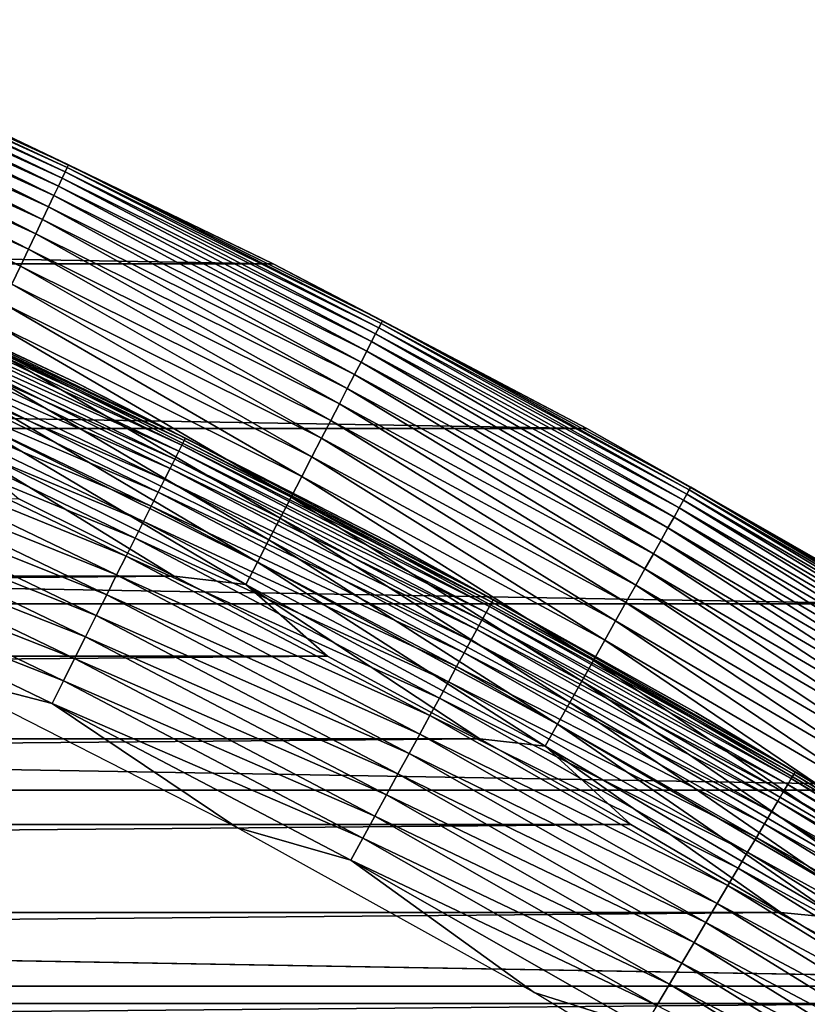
# Model space of a CAD drawing. Header units: millimetres. Extents: x -161 to 161, y -94 to 1149.
# Tile 268 of 656: x -61.52 to -59.08, y -31.48 to -28.43. Entities that reach past the tile are written whole.
import ezdxf

# ---------------------------------------------------------------- set-up
doc = ezdxf.new("R2010")
doc.units = ezdxf.units.MM
doc.header["$LTSCALE"] = 81.481481
for name, color, linetype in [('433', 7, 'CONTINUOUS'), ('434', 7, 'CONTINUOUS'), ('435', 7, 'CONTINUOUS'), ('437', 7, 'CONTINUOUS'), ('438', 7, 'CONTINUOUS')]:
    doc.layers.add(name, color=color, linetype=linetype)

msp = doc.modelspace()

# ---------------------------------------------------------------- linework, layer by layer
at = {"layer": '433', "linetype": 'CONTINUOUS'}
for points in [[(-61.5185, -29.913, -46.2096), (-88.9612, -30.1521, -46.2096), (-61.0388, -30.1521, -46.2096), (-61.5185, -29.913, -46.2096)], [(-88.9612, -30.1521, -46.2096), (-89.4361, -30.3993, -46.2096), (-61.0388, -30.1521, -46.2096), (-88.9612, -30.1521, -46.2096)], [(-61.0388, -30.1521, -46.2096), (-89.4361, -30.3993, -46.2096), (-60.5639, -30.3993, -46.2096), (-61.0388, -30.1521, -46.2096)], [(-89.4361, -30.3993, -46.2096), (-89.9073, -30.6552, -46.2096), (-60.5639, -30.3993, -46.2096), (-89.4361, -30.3993, -46.2096)], [(-60.5639, -30.3993, -46.2096), (-89.9073, -30.6552, -46.2096), (-60.0927, -30.6552, -46.2096), (-60.5639, -30.3993, -46.2096)], [(-89.9073, -30.6552, -46.2096), (-90.3746, -30.9197, -46.2096), (-60.0927, -30.6552, -46.2096), (-89.9073, -30.6552, -46.2096)], [(-60.0927, -30.6552, -46.2096), (-90.3746, -30.9197, -46.2096), (-59.6254, -30.9197, -46.2096), (-60.0927, -30.6552, -46.2096)], [(-90.3746, -30.9197, -46.2096), (-90.8376, -31.1925, -46.2096), (-59.6254, -30.9197, -46.2096), (-90.3746, -30.9197, -46.2096)], [(-59.6254, -30.9197, -46.2096), (-90.8376, -31.1925, -46.2096), (-59.1623, -31.1925, -46.2096), (-59.6254, -30.9197, -46.2096)], [(-90.8376, -31.1925, -46.2096), (-91.296, -31.4734, -46.2096), (-59.1623, -31.1925, -46.2096), (-90.8376, -31.1925, -46.2096)], [(-59.1623, -31.1925, -46.2096), (-91.296, -31.4734, -46.2096), (-58.704, -31.4734, -46.2096), (-59.1623, -31.1925, -46.2096)], [(-91.296, -31.4734, -46.2096), (-91.7491, -31.762, -46.2096), (-58.704, -31.4734, -46.2096), (-91.296, -31.4734, -46.2096)], [(-58.704, -31.4734, -46.2096), (-91.7491, -31.762, -46.2096), (-58.2509, -31.762, -46.2096), (-58.704, -31.4734, -46.2096)]]:
    msp.add_3dface(points, dxfattribs=at)
at = {"layer": '434', "linetype": 'CONTINUOUS'}
for points in [[(-88.2797, -28.7107, -66.2096), (-60.7321, -29.1865, -66.2096), (-89.2679, -29.1865, -66.2096), (-88.2797, -28.7107, -66.2096)], [(-61.7203, -28.7107, -66.2096), (-60.7321, -29.1865, -66.2096), (-88.2797, -28.7107, -66.2096), (-61.7203, -28.7107, -66.2096)], [(-89.2679, -29.1865, -66.2096), (-59.7623, -29.6955, -66.2096), (-90.2377, -29.6955, -66.2096), (-89.2679, -29.1865, -66.2096)], [(-60.7321, -29.1865, -66.2096), (-59.7623, -29.6955, -66.2096), (-89.2679, -29.1865, -66.2096), (-60.7321, -29.1865, -66.2096)], [(-90.2377, -29.6955, -66.2096), (-58.8098, -30.2382, -66.2096), (-91.1902, -30.2382, -66.2096), (-90.2377, -29.6955, -66.2096)], [(-59.7623, -29.6955, -66.2096), (-58.8098, -30.2382, -66.2096), (-90.2377, -29.6955, -66.2096), (-59.7623, -29.6955, -66.2096)], [(-91.1902, -30.2382, -66.2096), (-57.8762, -30.8136, -66.2096), (-92.1238, -30.8136, -66.2096), (-91.1902, -30.2382, -66.2096)], [(-58.8098, -30.2382, -66.2096), (-57.8762, -30.8136, -66.2096), (-91.1902, -30.2382, -66.2096), (-58.8098, -30.2382, -66.2096)], [(-92.1238, -30.8136, -66.2096), (-56.9643, -31.42, -66.2096), (-93.0357, -31.42, -66.2096), (-92.1238, -30.8136, -66.2096)], [(-57.8762, -30.8136, -66.2096), (-56.9643, -31.42, -66.2096), (-92.1238, -30.8136, -66.2096), (-57.8762, -30.8136, -66.2096)], [(-93.0357, -31.42, -66.2096), (-56.0728, -32.0584, -66.2096), (-93.9272, -32.0584, -66.2096), (-93.0357, -31.42, -66.2096)], [(-56.9643, -31.42, -66.2096), (-56.0728, -32.0584, -66.2096), (-93.0357, -31.42, -66.2096), (-56.9643, -31.42, -66.2096)]]:
    msp.add_3dface(points, dxfattribs=at)
at = {"layer": '435', "linetype": 'CONTINUOUS'}
for points in [[(-60.7321, -29.1865, -66.2096), (-61.7203, -28.7107, -66.2096), (-60.7325, -29.1863, -47.2096), (-60.7321, -29.1865, -66.2096)], [(-60.7325, -29.1863, -47.2096), (-61.7203, -28.7107, -66.2096), (-61.72, -28.7107, -47.2096), (-60.7325, -29.1863, -47.2096)], [(-59.762, -29.6956, -47.2096), (-60.7321, -29.1865, -66.2096), (-60.7325, -29.1863, -47.2096), (-59.762, -29.6956, -47.2096)], [(-59.7623, -29.6955, -66.2096), (-60.7321, -29.1865, -66.2096), (-59.762, -29.6956, -47.2096), (-59.7623, -29.6955, -66.2096)], [(-58.8098, -30.2382, -66.2096), (-59.7623, -29.6955, -66.2096), (-58.8096, -30.2382, -47.2096), (-58.8098, -30.2382, -66.2096)], [(-58.8096, -30.2382, -47.2096), (-59.7623, -29.6955, -66.2096), (-59.762, -29.6956, -47.2096), (-58.8096, -30.2382, -47.2096)]]:
    msp.add_3dface(points, dxfattribs=at)
at = {"layer": '437', "linetype": 'CONTINUOUS'}
for points in [[(-62.3556, -28.4396, -47.0544), (-61.3691, -28.8883, -47.0544), (-62.3519, -28.4313, -47.1325), (-62.3556, -28.4396, -47.0544)], [(-61.72, -28.7107, -47.2096), (-62.3519, -28.4313, -47.1325), (-61.3652, -28.8801, -47.1325), (-61.72, -28.7107, -47.2096)], [(-62.3519, -28.4313, -47.1325), (-61.3691, -28.8883, -47.0544), (-61.3652, -28.8801, -47.1325), (-62.3519, -28.4313, -47.1325)], [(-62.3701, -28.4731, -46.9017), (-61.3848, -28.9212, -46.9017), (-62.3617, -28.4536, -46.9773), (-62.3701, -28.4731, -46.9017)], [(-62.3617, -28.4536, -46.9773), (-61.3756, -28.9021, -46.9773), (-62.3556, -28.4396, -47.0544), (-62.3617, -28.4536, -46.9773)], [(-62.3617, -28.4536, -46.9773), (-61.3848, -28.9212, -46.9017), (-61.3756, -28.9021, -46.9773), (-62.3617, -28.4536, -46.9773)], [(-62.3556, -28.4396, -47.0544), (-61.3756, -28.9021, -46.9773), (-61.3691, -28.8883, -47.0544), (-62.3556, -28.4396, -47.0544)], [(-62.394, -28.5281, -46.7565), (-61.4105, -28.9754, -46.7565), (-62.3809, -28.498, -46.8279), (-62.394, -28.5281, -46.7565)], [(-62.3809, -28.498, -46.8279), (-61.3964, -28.9457, -46.8279), (-62.3701, -28.4731, -46.9017), (-62.3809, -28.498, -46.8279)], [(-62.3809, -28.498, -46.8279), (-61.4105, -28.9754, -46.7565), (-61.3964, -28.9457, -46.8279), (-62.3809, -28.498, -46.8279)], [(-62.3701, -28.4731, -46.9017), (-61.3964, -28.9457, -46.8279), (-61.3848, -28.9212, -46.9017), (-62.3701, -28.4731, -46.9017)], [(-62.4093, -28.5632, -46.6879), (-61.427, -29.01, -46.6879), (-62.394, -28.5281, -46.7565), (-62.4093, -28.5632, -46.6879)], [(-62.394, -28.5281, -46.7565), (-61.427, -29.01, -46.6879), (-61.4105, -28.9754, -46.7565), (-62.394, -28.5281, -46.7565)], [(-62.4267, -28.6032, -46.6225), (-61.4457, -29.0494, -46.6225), (-62.4093, -28.5632, -46.6879), (-62.4267, -28.6032, -46.6225)], [(-62.4093, -28.5632, -46.6879), (-61.4457, -29.0494, -46.6225), (-61.427, -29.01, -46.6879), (-62.4093, -28.5632, -46.6879)], [(-62.446, -28.6478, -46.5607), (-61.4666, -29.0933, -46.5607), (-62.4267, -28.6032, -46.6225), (-62.446, -28.6478, -46.5607)], [(-62.4267, -28.6032, -46.6225), (-61.4666, -29.0933, -46.5607), (-61.4457, -29.0494, -46.6225), (-62.4267, -28.6032, -46.6225)], [(-62.4673, -28.6967, -46.5029), (-61.4895, -29.1414, -46.5029), (-62.446, -28.6478, -46.5607), (-62.4673, -28.6967, -46.5029)], [(-62.446, -28.6478, -46.5607), (-61.4895, -29.1414, -46.5029), (-61.4666, -29.0933, -46.5607), (-62.446, -28.6478, -46.5607)], [(-62.4902, -28.7496, -46.4496), (-61.5143, -29.1935, -46.4496), (-62.4673, -28.6967, -46.5029), (-62.4902, -28.7496, -46.4496)], [(-62.4673, -28.6967, -46.5029), (-61.5143, -29.1935, -46.4496), (-61.4895, -29.1414, -46.5029), (-62.4673, -28.6967, -46.5029)], [(-60.7325, -29.1863, -47.2096), (-61.72, -28.7107, -47.2096), (-61.3652, -28.8801, -47.1325), (-60.7325, -29.1863, -47.2096)], [(-62.4902, -28.7496, -46.4496), (-61.5407, -29.2492, -46.4009), (-61.5143, -29.1935, -46.4496), (-62.4902, -28.7496, -46.4496)], [(-61.3756, -28.9021, -46.9773), (-60.4055, -29.3839, -46.9773), (-61.3691, -28.8883, -47.0544), (-61.3756, -28.9021, -46.9773)], [(-61.3691, -28.8883, -47.0544), (-60.3985, -29.3704, -47.0544), (-61.3652, -28.8801, -47.1325), (-61.3691, -28.8883, -47.0544)], [(-61.3691, -28.8883, -47.0544), (-60.4055, -29.3839, -46.9773), (-60.3985, -29.3704, -47.0544), (-61.3691, -28.8883, -47.0544)], [(-60.7325, -29.1863, -47.2096), (-61.3652, -28.8801, -47.1325), (-60.3943, -29.3623, -47.1325), (-60.7325, -29.1863, -47.2096)], [(-61.3652, -28.8801, -47.1325), (-60.3985, -29.3704, -47.0544), (-60.3943, -29.3623, -47.1325), (-61.3652, -28.8801, -47.1325)], [(-61.3964, -28.9457, -46.8279), (-60.4278, -29.4269, -46.8279), (-61.3848, -28.9212, -46.9017), (-61.3964, -28.9457, -46.8279)], [(-61.3848, -28.9212, -46.9017), (-60.4153, -29.4028, -46.9017), (-61.3756, -28.9021, -46.9773), (-61.3848, -28.9212, -46.9017)], [(-61.3848, -28.9212, -46.9017), (-60.4278, -29.4269, -46.8279), (-60.4153, -29.4028, -46.9017), (-61.3848, -28.9212, -46.9017)], [(-61.3756, -28.9021, -46.9773), (-60.4153, -29.4028, -46.9017), (-60.4055, -29.3839, -46.9773), (-61.3756, -28.9021, -46.9773)], [(-61.4105, -28.9754, -46.7565), (-60.4429, -29.456, -46.7565), (-61.3964, -28.9457, -46.8279), (-61.4105, -28.9754, -46.7565)], [(-61.3964, -28.9457, -46.8279), (-60.4429, -29.456, -46.7565), (-60.4278, -29.4269, -46.8279), (-61.3964, -28.9457, -46.8279)], [(-61.427, -29.01, -46.6879), (-60.4605, -29.49, -46.6879), (-61.4105, -28.9754, -46.7565), (-61.427, -29.01, -46.6879)], [(-61.4105, -28.9754, -46.7565), (-60.4605, -29.49, -46.6879), (-60.4429, -29.456, -46.7565), (-61.4105, -28.9754, -46.7565)], [(-61.4457, -29.0494, -46.6225), (-60.4806, -29.5288, -46.6225), (-61.427, -29.01, -46.6879), (-61.4457, -29.0494, -46.6225)], [(-61.427, -29.01, -46.6879), (-60.4806, -29.5288, -46.6225), (-60.4605, -29.49, -46.6879), (-61.427, -29.01, -46.6879)], [(-61.4666, -29.0933, -46.5607), (-60.5029, -29.5719, -46.5607), (-61.4457, -29.0494, -46.6225), (-61.4666, -29.0933, -46.5607)], [(-61.4457, -29.0494, -46.6225), (-60.5029, -29.5719, -46.5607), (-60.4806, -29.5288, -46.6225), (-61.4457, -29.0494, -46.6225)], [(-61.4895, -29.1414, -46.5029), (-60.5275, -29.6193, -46.5029), (-61.4666, -29.0933, -46.5607), (-61.4895, -29.1414, -46.5029)], [(-61.4666, -29.0933, -46.5607), (-60.5275, -29.6193, -46.5029), (-60.5029, -29.5719, -46.5607), (-61.4666, -29.0933, -46.5607)], [(-61.5143, -29.1935, -46.4496), (-60.554, -29.6705, -46.4496), (-61.4895, -29.1414, -46.5029), (-61.5143, -29.1935, -46.4496)], [(-61.4895, -29.1414, -46.5029), (-60.554, -29.6705, -46.4496), (-60.5275, -29.6193, -46.5029), (-61.4895, -29.1414, -46.5029)], [(-61.5407, -29.2492, -46.4009), (-60.5824, -29.7252, -46.4009), (-61.5143, -29.1935, -46.4496), (-61.5407, -29.2492, -46.4009)], [(-61.5143, -29.1935, -46.4496), (-60.5824, -29.7252, -46.4009), (-60.554, -29.6705, -46.4496), (-61.5143, -29.1935, -46.4496)], [(-59.762, -29.6956, -47.2096), (-60.7325, -29.1863, -47.2096), (-60.3943, -29.3623, -47.1325), (-59.762, -29.6956, -47.2096)], [(-61.5688, -29.3082, -46.3572), (-60.6124, -29.7833, -46.3572), (-61.5407, -29.2492, -46.4009), (-61.5688, -29.3082, -46.3572)], [(-61.5407, -29.2492, -46.4009), (-60.6124, -29.7833, -46.3572), (-60.5824, -29.7252, -46.4009), (-61.5407, -29.2492, -46.4009)], [(-61.5983, -29.3701, -46.3187), (-60.644, -29.8441, -46.3187), (-61.5688, -29.3082, -46.3572), (-61.5983, -29.3701, -46.3187)], [(-61.5688, -29.3082, -46.3572), (-60.644, -29.8441, -46.3187), (-60.6124, -29.7833, -46.3572), (-61.5688, -29.3082, -46.3572)], [(-61.6289, -29.4346, -46.2858), (-60.6768, -29.9075, -46.2858), (-61.5983, -29.3701, -46.3187), (-61.6289, -29.4346, -46.2858)], [(-61.5983, -29.3701, -46.3187), (-60.6768, -29.9075, -46.2858), (-60.644, -29.8441, -46.3187), (-61.5983, -29.3701, -46.3187)], [(-60.4055, -29.3839, -46.9773), (-59.4524, -29.8986, -46.9773), (-60.3985, -29.3704, -47.0544), (-60.4055, -29.3839, -46.9773)], [(-60.3985, -29.3704, -47.0544), (-59.4449, -29.8853, -47.0544), (-60.3943, -29.3623, -47.1325), (-60.3985, -29.3704, -47.0544)], [(-60.3985, -29.3704, -47.0544), (-59.4524, -29.8986, -46.9773), (-59.4449, -29.8853, -47.0544), (-60.3985, -29.3704, -47.0544)], [(-59.762, -29.6956, -47.2096), (-60.3943, -29.3623, -47.1325), (-59.4405, -29.8774, -47.1325), (-59.762, -29.6956, -47.2096)], [(-60.3943, -29.3623, -47.1325), (-59.4449, -29.8853, -47.0544), (-59.4405, -29.8774, -47.1325), (-60.3943, -29.3623, -47.1325)], [(-60.4278, -29.4269, -46.8279), (-59.4761, -29.9408, -46.8279), (-60.4153, -29.4028, -46.9017), (-60.4278, -29.4269, -46.8279)], [(-60.4153, -29.4028, -46.9017), (-59.4628, -29.9171, -46.9017), (-60.4055, -29.3839, -46.9773), (-60.4153, -29.4028, -46.9017)], [(-60.4153, -29.4028, -46.9017), (-59.4761, -29.9408, -46.8279), (-59.4628, -29.9171, -46.9017), (-60.4153, -29.4028, -46.9017)], [(-60.4055, -29.3839, -46.9773), (-59.4628, -29.9171, -46.9017), (-59.4524, -29.8986, -46.9773), (-60.4055, -29.3839, -46.9773)], [(-61.6606, -29.5012, -46.2586), (-60.7107, -29.973, -46.2586), (-61.6289, -29.4346, -46.2858), (-61.6606, -29.5012, -46.2586)], [(-61.6289, -29.4346, -46.2858), (-60.7107, -29.973, -46.2586), (-60.6768, -29.9075, -46.2858), (-61.6289, -29.4346, -46.2858)], [(-60.4429, -29.456, -46.7565), (-59.4922, -29.9694, -46.7565), (-60.4278, -29.4269, -46.8279), (-60.4429, -29.456, -46.7565)], [(-60.4278, -29.4269, -46.8279), (-59.4922, -29.9694, -46.7565), (-59.4761, -29.9408, -46.8279), (-60.4278, -29.4269, -46.8279)], [(-60.4605, -29.49, -46.6879), (-59.511, -30.0028, -46.6879), (-60.4429, -29.456, -46.7565), (-60.4605, -29.49, -46.6879)], [(-60.4429, -29.456, -46.7565), (-59.511, -30.0028, -46.6879), (-59.4922, -29.9694, -46.7565), (-60.4429, -29.456, -46.7565)], [(-61.6931, -29.5695, -46.2372), (-60.7455, -30.0401, -46.2372), (-61.6606, -29.5012, -46.2586), (-61.6931, -29.5695, -46.2372)], [(-61.6606, -29.5012, -46.2586), (-60.7455, -30.0401, -46.2372), (-60.7107, -29.973, -46.2586), (-61.6606, -29.5012, -46.2586)], [(-60.4806, -29.5288, -46.6225), (-59.5324, -30.0408, -46.6225), (-60.4605, -29.49, -46.6879), (-60.4806, -29.5288, -46.6225)], [(-60.4605, -29.49, -46.6879), (-59.5324, -30.0408, -46.6225), (-59.511, -30.0028, -46.6879), (-60.4605, -29.49, -46.6879)], [(-60.5029, -29.5719, -46.5607), (-59.5562, -30.0832, -46.5607), (-60.4806, -29.5288, -46.6225), (-60.5029, -29.5719, -46.5607)], [(-60.4806, -29.5288, -46.6225), (-59.5562, -30.0832, -46.5607), (-59.5324, -30.0408, -46.6225), (-60.4806, -29.5288, -46.6225)], [(-61.7262, -29.6391, -46.2219), (-60.781, -30.1086, -46.2219), (-61.6931, -29.5695, -46.2372), (-61.7262, -29.6391, -46.2219)], [(-61.6931, -29.5695, -46.2372), (-60.781, -30.1086, -46.2219), (-60.7455, -30.0401, -46.2372), (-61.6931, -29.5695, -46.2372)], [(-60.5275, -29.6193, -46.5029), (-59.5823, -30.1296, -46.5029), (-60.5029, -29.5719, -46.5607), (-60.5275, -29.6193, -46.5029)], [(-60.5029, -29.5719, -46.5607), (-59.5823, -30.1296, -46.5029), (-59.5562, -30.0832, -46.5607), (-60.5029, -29.5719, -46.5607)], [(-60.554, -29.6705, -46.4496), (-59.6106, -30.1799, -46.4496), (-60.5275, -29.6193, -46.5029), (-60.554, -29.6705, -46.4496)], [(-60.5275, -29.6193, -46.5029), (-59.6106, -30.1799, -46.4496), (-59.5823, -30.1296, -46.5029), (-60.5275, -29.6193, -46.5029)], [(-61.7597, -29.7096, -46.2126), (-60.8169, -30.1779, -46.2126), (-61.7262, -29.6391, -46.2219), (-61.7597, -29.7096, -46.2126)], [(-61.7262, -29.6391, -46.2219), (-60.8169, -30.1779, -46.2126), (-60.781, -30.1086, -46.2219), (-61.7262, -29.6391, -46.2219)], [(-60.5824, -29.7252, -46.4009), (-59.6408, -30.2337, -46.4009), (-60.554, -29.6705, -46.4496), (-60.5824, -29.7252, -46.4009)], [(-60.554, -29.6705, -46.4496), (-59.6408, -30.2337, -46.4009), (-59.6106, -30.1799, -46.4496), (-60.554, -29.6705, -46.4496)], [(-61.5185, -29.913, -46.2096), (-61.0388, -30.1521, -46.2096), (-61.7597, -29.7096, -46.2126), (-61.5185, -29.913, -46.2096)], [(-61.7597, -29.7096, -46.2126), (-61.0388, -30.1521, -46.2096), (-60.8169, -30.1779, -46.2126), (-61.7597, -29.7096, -46.2126)], [(-58.8096, -30.2382, -47.2096), (-59.762, -29.6956, -47.2096), (-59.4405, -29.8774, -47.1325), (-58.8096, -30.2382, -47.2096)], [(-60.6124, -29.7833, -46.3572), (-59.6728, -30.2906, -46.3572), (-60.5824, -29.7252, -46.4009), (-60.6124, -29.7833, -46.3572)], [(-60.5824, -29.7252, -46.4009), (-59.6728, -30.2906, -46.3572), (-59.6408, -30.2337, -46.4009), (-60.5824, -29.7252, -46.4009)], [(-60.644, -29.8441, -46.3187), (-59.7064, -30.3504, -46.3187), (-60.6124, -29.7833, -46.3572), (-60.644, -29.8441, -46.3187)], [(-60.6124, -29.7833, -46.3572), (-59.7064, -30.3504, -46.3187), (-59.6728, -30.2906, -46.3572), (-60.6124, -29.7833, -46.3572)], [(-60.6768, -29.9075, -46.2858), (-59.7414, -30.4126, -46.2858), (-60.644, -29.8441, -46.3187), (-60.6768, -29.9075, -46.2858)], [(-60.644, -29.8441, -46.3187), (-59.7414, -30.4126, -46.2858), (-59.7064, -30.3504, -46.3187), (-60.644, -29.8441, -46.3187)], [(-59.4628, -29.9171, -46.9017), (-58.5285, -30.4637, -46.9017), (-59.4524, -29.8986, -46.9773), (-59.4628, -29.9171, -46.9017)], [(-59.4524, -29.8986, -46.9773), (-58.5174, -30.4455, -46.9773), (-59.4449, -29.8853, -47.0544), (-59.4524, -29.8986, -46.9773)], [(-59.4524, -29.8986, -46.9773), (-58.5285, -30.4637, -46.9017), (-58.5174, -30.4455, -46.9773), (-59.4524, -29.8986, -46.9773)], [(-59.4449, -29.8853, -47.0544), (-58.5095, -30.4325, -47.0544), (-59.4405, -29.8774, -47.1325), (-59.4449, -29.8853, -47.0544)], [(-59.4449, -29.8853, -47.0544), (-58.5174, -30.4455, -46.9773), (-58.5095, -30.4325, -47.0544), (-59.4449, -29.8853, -47.0544)], [(-58.8096, -30.2382, -47.2096), (-59.4405, -29.8774, -47.1325), (-58.5048, -30.4247, -47.1325), (-58.8096, -30.2382, -47.2096)], [(-59.4405, -29.8774, -47.1325), (-58.5095, -30.4325, -47.0544), (-58.5048, -30.4247, -47.1325), (-59.4405, -29.8774, -47.1325)], [(-60.7107, -29.973, -46.2586), (-59.7775, -30.4769, -46.2586), (-60.6768, -29.9075, -46.2858), (-60.7107, -29.973, -46.2586)], [(-60.6768, -29.9075, -46.2858), (-59.7775, -30.4769, -46.2586), (-59.7414, -30.4126, -46.2858), (-60.6768, -29.9075, -46.2858)], [(-59.4761, -29.9408, -46.8279), (-58.5425, -30.4869, -46.8279), (-59.4628, -29.9171, -46.9017), (-59.4761, -29.9408, -46.8279)], [(-59.4628, -29.9171, -46.9017), (-58.5425, -30.4869, -46.8279), (-58.5285, -30.4637, -46.9017), (-59.4628, -29.9171, -46.9017)], [(-59.4922, -29.9694, -46.7565), (-58.5596, -30.5149, -46.7565), (-59.4761, -29.9408, -46.8279), (-59.4922, -29.9694, -46.7565)], [(-59.4761, -29.9408, -46.8279), (-58.5596, -30.5149, -46.7565), (-58.5425, -30.4869, -46.8279), (-59.4761, -29.9408, -46.8279)], [(-60.7455, -30.0401, -46.2372), (-59.8146, -30.5428, -46.2372), (-60.7107, -29.973, -46.2586), (-60.7455, -30.0401, -46.2372)], [(-60.7107, -29.973, -46.2586), (-59.8146, -30.5428, -46.2372), (-59.7775, -30.4769, -46.2586), (-60.7107, -29.973, -46.2586)], [(-59.511, -30.0028, -46.6879), (-58.5795, -30.5477, -46.6879), (-59.4922, -29.9694, -46.7565), (-59.511, -30.0028, -46.6879)], [(-59.4922, -29.9694, -46.7565), (-58.5795, -30.5477, -46.6879), (-58.5596, -30.5149, -46.7565), (-59.4922, -29.9694, -46.7565)], [(-59.5324, -30.0408, -46.6225), (-58.6022, -30.5849, -46.6225), (-59.511, -30.0028, -46.6879), (-59.5324, -30.0408, -46.6225)], [(-59.511, -30.0028, -46.6879), (-58.6022, -30.5849, -46.6225), (-58.5795, -30.5477, -46.6879), (-59.511, -30.0028, -46.6879)], [(-60.781, -30.1086, -46.2219), (-59.8524, -30.61, -46.2219), (-60.7455, -30.0401, -46.2372), (-60.781, -30.1086, -46.2219)], [(-60.7455, -30.0401, -46.2372), (-59.8524, -30.61, -46.2219), (-59.8146, -30.5428, -46.2372), (-60.7455, -30.0401, -46.2372)], [(-59.5562, -30.0832, -46.5607), (-58.6274, -30.6265, -46.5607), (-59.5324, -30.0408, -46.6225), (-59.5562, -30.0832, -46.5607)], [(-59.5324, -30.0408, -46.6225), (-58.6274, -30.6265, -46.5607), (-58.6022, -30.5849, -46.6225), (-59.5324, -30.0408, -46.6225)], [(-59.5823, -30.1296, -46.5029), (-58.6551, -30.672, -46.5029), (-59.5562, -30.0832, -46.5607), (-59.5823, -30.1296, -46.5029)], [(-59.5562, -30.0832, -46.5607), (-58.6551, -30.672, -46.5029), (-58.6274, -30.6265, -46.5607), (-59.5562, -30.0832, -46.5607)], [(-60.8169, -30.1779, -46.2126), (-59.8907, -30.6781, -46.2126), (-60.781, -30.1086, -46.2219), (-60.8169, -30.1779, -46.2126)], [(-60.781, -30.1086, -46.2219), (-59.8907, -30.6781, -46.2126), (-59.8524, -30.61, -46.2219), (-60.781, -30.1086, -46.2219)], [(-59.6106, -30.1799, -46.4496), (-58.6851, -30.7213, -46.4496), (-59.5823, -30.1296, -46.5029), (-59.6106, -30.1799, -46.4496)], [(-59.5823, -30.1296, -46.5029), (-58.6851, -30.7213, -46.4496), (-58.6551, -30.672, -46.5029), (-59.5823, -30.1296, -46.5029)], [(-61.0388, -30.1521, -46.2096), (-60.5639, -30.3993, -46.2096), (-60.8169, -30.1779, -46.2126), (-61.0388, -30.1521, -46.2096)], [(-60.5639, -30.3993, -46.2096), (-60.0927, -30.6552, -46.2096), (-60.8169, -30.1779, -46.2126), (-60.5639, -30.3993, -46.2096)], [(-60.8169, -30.1779, -46.2126), (-60.0927, -30.6552, -46.2096), (-59.8907, -30.6781, -46.2126), (-60.8169, -30.1779, -46.2126)], [(-59.6408, -30.2337, -46.4009), (-58.7172, -30.774, -46.4009), (-59.6106, -30.1799, -46.4496), (-59.6408, -30.2337, -46.4009)], [(-59.6106, -30.1799, -46.4496), (-58.7172, -30.774, -46.4009), (-58.6851, -30.7213, -46.4496), (-59.6106, -30.1799, -46.4496)], [(-59.6728, -30.2906, -46.3572), (-58.7511, -30.8298, -46.3572), (-59.6408, -30.2337, -46.4009), (-59.6728, -30.2906, -46.3572)], [(-59.6408, -30.2337, -46.4009), (-58.7511, -30.8298, -46.3572), (-58.7172, -30.774, -46.4009), (-59.6408, -30.2337, -46.4009)], [(-59.7064, -30.3504, -46.3187), (-58.7867, -30.8884, -46.3187), (-59.6728, -30.2906, -46.3572), (-59.7064, -30.3504, -46.3187)], [(-59.6728, -30.2906, -46.3572), (-58.7867, -30.8884, -46.3187), (-58.7511, -30.8298, -46.3572), (-59.6728, -30.2906, -46.3572)], [(-59.7414, -30.4126, -46.2858), (-58.8238, -30.9494, -46.2858), (-59.7064, -30.3504, -46.3187), (-59.7414, -30.4126, -46.2858)], [(-59.7064, -30.3504, -46.3187), (-58.8238, -30.9494, -46.2858), (-58.7867, -30.8884, -46.3187), (-59.7064, -30.3504, -46.3187)], [(-59.7775, -30.4769, -46.2586), (-58.8621, -31.0124, -46.2586), (-59.7414, -30.4126, -46.2858), (-59.7775, -30.4769, -46.2586)], [(-59.7414, -30.4126, -46.2858), (-58.8621, -31.0124, -46.2586), (-58.8238, -30.9494, -46.2858), (-59.7414, -30.4126, -46.2858)], [(-59.8146, -30.5428, -46.2372), (-58.9014, -31.077, -46.2372), (-59.7775, -30.4769, -46.2586), (-59.8146, -30.5428, -46.2372)], [(-59.7775, -30.4769, -46.2586), (-58.9014, -31.077, -46.2372), (-58.8621, -31.0124, -46.2586), (-59.7775, -30.4769, -46.2586)], [(-59.8524, -30.61, -46.2219), (-58.9415, -31.1429, -46.2219), (-59.8146, -30.5428, -46.2372), (-59.8524, -30.61, -46.2219)], [(-59.8146, -30.5428, -46.2372), (-58.9415, -31.1429, -46.2219), (-58.9014, -31.077, -46.2372), (-59.8146, -30.5428, -46.2372)], [(-59.8907, -30.6781, -46.2126), (-58.982, -31.2096, -46.2126), (-59.8524, -30.61, -46.2219), (-59.8907, -30.6781, -46.2126)], [(-59.8524, -30.61, -46.2219), (-58.982, -31.2096, -46.2126), (-58.9415, -31.1429, -46.2219), (-59.8524, -30.61, -46.2219)], [(-60.0927, -30.6552, -46.2096), (-59.6254, -30.9197, -46.2096), (-59.8907, -30.6781, -46.2126), (-60.0927, -30.6552, -46.2096)], [(-59.6254, -30.9197, -46.2096), (-59.1623, -31.1925, -46.2096), (-59.8907, -30.6781, -46.2126), (-59.6254, -30.9197, -46.2096)], [(-59.8907, -30.6781, -46.2126), (-59.1623, -31.1925, -46.2096), (-58.982, -31.2096, -46.2126), (-59.8907, -30.6781, -46.2126)], [(-59.1623, -31.1925, -46.2096), (-58.704, -31.4734, -46.2096), (-58.982, -31.2096, -46.2126), (-59.1623, -31.1925, -46.2096)]]:
    msp.add_3dface(points, dxfattribs=at)
at = {"layer": '438', "color": 7, "linetype": 'CONTINUOUS', "true_color": 0xaaaaaa}
for points in [[(-61.3447, -29.5526, -47.8096), (-61.9722, -29.2584, -47.7325), (-62.3302, -29.0931, -47.8096), (-61.3447, -29.5526, -47.8096)], [(-61.9722, -29.2584, -47.7325), (-61.0034, -29.7249, -47.7325), (-61.976, -29.2667, -47.6544), (-61.9722, -29.2584, -47.7325)], [(-61.0034, -29.7249, -47.7325), (-61.9722, -29.2584, -47.7325), (-61.3447, -29.5526, -47.8096), (-61.0034, -29.7249, -47.7325)], [(-61.9824, -29.2805, -47.5773), (-61.0144, -29.7467, -47.5773), (-61.9913, -29.2998, -47.5017), (-61.9824, -29.2805, -47.5773)], [(-61.976, -29.2667, -47.6544), (-61.0076, -29.7331, -47.6544), (-61.9824, -29.2805, -47.5773), (-61.976, -29.2667, -47.6544)], [(-61.9824, -29.2805, -47.5773), (-61.0076, -29.7331, -47.6544), (-61.0144, -29.7467, -47.5773), (-61.9824, -29.2805, -47.5773)], [(-61.976, -29.2667, -47.6544), (-61.0034, -29.7249, -47.7325), (-61.0076, -29.7331, -47.6544), (-61.976, -29.2667, -47.6544)], [(-61.9913, -29.2998, -47.5017), (-61.0239, -29.7657, -47.5017), (-62.0026, -29.3245, -47.4279), (-61.9913, -29.2998, -47.5017)], [(-61.9913, -29.2998, -47.5017), (-61.0144, -29.7467, -47.5773), (-61.0239, -29.7657, -47.5017), (-61.9913, -29.2998, -47.5017)], [(-62.0026, -29.3245, -47.4279), (-61.0361, -29.7899, -47.4279), (-62.0164, -29.3543, -47.3565), (-62.0026, -29.3245, -47.4279)], [(-62.0026, -29.3245, -47.4279), (-61.0239, -29.7657, -47.5017), (-61.0361, -29.7899, -47.4279), (-62.0026, -29.3245, -47.4279)], [(-62.0164, -29.3543, -47.3565), (-61.0509, -29.8192, -47.3565), (-62.0324, -29.3891, -47.2879), (-62.0164, -29.3543, -47.3565)], [(-62.0164, -29.3543, -47.3565), (-61.0361, -29.7899, -47.4279), (-61.0509, -29.8192, -47.3565), (-62.0164, -29.3543, -47.3565)], [(-62.0324, -29.3891, -47.2879), (-61.0681, -29.8535, -47.2879), (-62.0506, -29.4287, -47.2225), (-62.0324, -29.3891, -47.2879)], [(-62.0324, -29.3891, -47.2879), (-61.0509, -29.8192, -47.3565), (-61.0681, -29.8535, -47.2879), (-62.0324, -29.3891, -47.2879)], [(-62.0506, -29.4287, -47.2225), (-61.0877, -29.8924, -47.2225), (-62.071, -29.4729, -47.1607), (-62.0506, -29.4287, -47.2225)], [(-62.0506, -29.4287, -47.2225), (-61.0681, -29.8535, -47.2879), (-61.0877, -29.8924, -47.2225), (-62.0506, -29.4287, -47.2225)], [(-62.071, -29.4729, -47.1607), (-61.1095, -29.9359, -47.1607), (-62.0933, -29.5213, -47.1029), (-62.071, -29.4729, -47.1607)], [(-62.071, -29.4729, -47.1607), (-61.0877, -29.8924, -47.2225), (-61.1095, -29.9359, -47.1607), (-62.071, -29.4729, -47.1607)], [(-62.0933, -29.5213, -47.1029), (-61.1335, -29.9835, -47.1029), (-62.1174, -29.5737, -47.0496), (-62.0933, -29.5213, -47.1029)], [(-62.0933, -29.5213, -47.1029), (-61.1095, -29.9359, -47.1607), (-61.1335, -29.9835, -47.1029), (-62.0933, -29.5213, -47.1029)], [(-60.376, -30.0462, -47.8096), (-61.0034, -29.7249, -47.7325), (-61.3447, -29.5526, -47.8096), (-60.376, -30.0462, -47.8096)], [(-62.1174, -29.5737, -47.0496), (-61.1594, -30.035, -47.0496), (-62.1432, -29.6297, -47.0009), (-62.1174, -29.5737, -47.0496)], [(-62.1174, -29.5737, -47.0496), (-61.1335, -29.9835, -47.1029), (-61.1594, -30.035, -47.0496), (-62.1174, -29.5737, -47.0496)], [(-62.1432, -29.6297, -47.0009), (-61.1871, -30.0901, -47.0009), (-62.1705, -29.6891, -46.9572), (-62.1432, -29.6297, -47.0009)], [(-62.1432, -29.6297, -47.0009), (-61.1594, -30.035, -47.0496), (-61.1871, -30.0901, -47.0009), (-62.1432, -29.6297, -47.0009)], [(-62.1705, -29.6891, -46.9572), (-61.2165, -30.1485, -46.9572), (-62.1992, -29.7514, -46.9187), (-62.1705, -29.6891, -46.9572)], [(-62.1705, -29.6891, -46.9572), (-61.1871, -30.0901, -47.0009), (-61.2165, -30.1485, -46.9572), (-62.1705, -29.6891, -46.9572)], [(-61.0144, -29.7467, -47.5773), (-60.0631, -30.246, -47.5773), (-61.0239, -29.7657, -47.5017), (-61.0144, -29.7467, -47.5773)], [(-61.0076, -29.7331, -47.6544), (-60.0558, -30.2326, -47.6544), (-61.0144, -29.7467, -47.5773), (-61.0076, -29.7331, -47.6544)], [(-61.0144, -29.7467, -47.5773), (-60.0558, -30.2326, -47.6544), (-60.0631, -30.246, -47.5773), (-61.0144, -29.7467, -47.5773)], [(-61.0034, -29.7249, -47.7325), (-60.0514, -30.2246, -47.7325), (-61.0076, -29.7331, -47.6544), (-61.0034, -29.7249, -47.7325)], [(-61.0076, -29.7331, -47.6544), (-60.0514, -30.2246, -47.7325), (-60.0558, -30.2326, -47.6544), (-61.0076, -29.7331, -47.6544)], [(-60.0514, -30.2246, -47.7325), (-61.0034, -29.7249, -47.7325), (-60.376, -30.0462, -47.8096), (-60.0514, -30.2246, -47.7325)], [(-62.1992, -29.7514, -46.9187), (-61.2473, -30.2097, -46.9187), (-62.229, -29.8162, -46.8858), (-62.1992, -29.7514, -46.9187)], [(-62.1992, -29.7514, -46.9187), (-61.2165, -30.1485, -46.9572), (-61.2473, -30.2097, -46.9187), (-62.1992, -29.7514, -46.9187)], [(-61.0239, -29.7657, -47.5017), (-60.0733, -30.2646, -47.5017), (-61.0361, -29.7899, -47.4279), (-61.0239, -29.7657, -47.5017)], [(-61.0239, -29.7657, -47.5017), (-60.0631, -30.246, -47.5773), (-60.0733, -30.2646, -47.5017), (-61.0239, -29.7657, -47.5017)], [(-61.0361, -29.7899, -47.4279), (-60.0863, -30.2884, -47.4279), (-61.0509, -29.8192, -47.3565), (-61.0361, -29.7899, -47.4279)], [(-61.0361, -29.7899, -47.4279), (-60.0733, -30.2646, -47.5017), (-60.0863, -30.2884, -47.4279), (-61.0361, -29.7899, -47.4279)], [(-62.229, -29.8162, -46.8858), (-61.2794, -30.2735, -46.8858), (-62.2599, -29.8831, -46.8586), (-62.229, -29.8162, -46.8858)], [(-62.229, -29.8162, -46.8858), (-61.2473, -30.2097, -46.9187), (-61.2794, -30.2735, -46.8858), (-62.229, -29.8162, -46.8858)], [(-61.0509, -29.8192, -47.3565), (-60.102, -30.3172, -47.3565), (-61.0681, -29.8535, -47.2879), (-61.0509, -29.8192, -47.3565)], [(-61.0509, -29.8192, -47.3565), (-60.0863, -30.2884, -47.4279), (-60.102, -30.3172, -47.3565), (-61.0509, -29.8192, -47.3565)], [(-61.0681, -29.8535, -47.2879), (-60.1204, -30.3509, -47.2879), (-61.0877, -29.8924, -47.2225), (-61.0681, -29.8535, -47.2879)], [(-61.0681, -29.8535, -47.2879), (-60.102, -30.3172, -47.3565), (-60.1204, -30.3509, -47.2879), (-61.0681, -29.8535, -47.2879)], [(-62.2599, -29.8831, -46.8586), (-61.3125, -30.3394, -46.8586), (-62.2915, -29.9519, -46.8372), (-62.2599, -29.8831, -46.8586)], [(-62.2599, -29.8831, -46.8586), (-61.2794, -30.2735, -46.8858), (-61.3125, -30.3394, -46.8586), (-62.2599, -29.8831, -46.8586)], [(-61.0877, -29.8924, -47.2225), (-60.1414, -30.3891, -47.2225), (-61.1095, -29.9359, -47.1607), (-61.0877, -29.8924, -47.2225)], [(-61.0877, -29.8924, -47.2225), (-60.1204, -30.3509, -47.2879), (-60.1414, -30.3891, -47.2225), (-61.0877, -29.8924, -47.2225)], [(-62.2915, -29.9519, -46.8372), (-61.3465, -30.4069, -46.8372), (-62.3238, -30.0219, -46.8219), (-62.2915, -29.9519, -46.8372)], [(-62.2915, -29.9519, -46.8372), (-61.3125, -30.3394, -46.8586), (-61.3465, -30.4069, -46.8372), (-62.2915, -29.9519, -46.8372)], [(-61.1095, -29.9359, -47.1607), (-60.1647, -30.4318, -47.1607), (-61.1335, -29.9835, -47.1029), (-61.1095, -29.9359, -47.1607)], [(-61.1095, -29.9359, -47.1607), (-60.1414, -30.3891, -47.2225), (-60.1647, -30.4318, -47.1607), (-61.1095, -29.9359, -47.1607)], [(-61.1335, -29.9835, -47.1029), (-60.1903, -30.4785, -47.1029), (-61.1594, -30.035, -47.0496), (-61.1335, -29.9835, -47.1029)], [(-61.1335, -29.9835, -47.1029), (-60.1647, -30.4318, -47.1607), (-60.1903, -30.4785, -47.1029), (-61.1335, -29.9835, -47.1029)], [(-62.3238, -30.0219, -46.8219), (-61.3812, -30.4758, -46.8219), (-62.3564, -30.0928, -46.8126), (-62.3238, -30.0219, -46.8219)], [(-62.3238, -30.0219, -46.8219), (-61.3465, -30.4069, -46.8372), (-61.3812, -30.4758, -46.8219), (-62.3238, -30.0219, -46.8219)], [(-61.1594, -30.035, -47.0496), (-60.218, -30.5291, -47.0496), (-61.1871, -30.0901, -47.0009), (-61.1594, -30.035, -47.0496)], [(-61.1594, -30.035, -47.0496), (-60.1903, -30.4785, -47.1029), (-60.218, -30.5291, -47.0496), (-61.1594, -30.035, -47.0496)], [(-59.425, -30.5733, -47.8096), (-60.0514, -30.2246, -47.7325), (-60.376, -30.0462, -47.8096), (-59.425, -30.5733, -47.8096)], [(-62.3564, -30.0928, -46.8126), (-61.3812, -30.4758, -46.8219), (-61.4162, -30.5455, -46.8126), (-62.3564, -30.0928, -46.8126)], [(-62.3564, -30.0928, -46.8126), (-61.4162, -30.5455, -46.8126), (-61.7826, -30.4516, -46.8096), (-62.3564, -30.0928, -46.8126)], [(-61.1871, -30.0901, -47.0009), (-60.2476, -30.5833, -47.0009), (-61.2165, -30.1485, -46.9572), (-61.1871, -30.0901, -47.0009)], [(-61.1871, -30.0901, -47.0009), (-60.218, -30.5291, -47.0496), (-60.2476, -30.5833, -47.0009), (-61.1871, -30.0901, -47.0009)], [(-61.2165, -30.1485, -46.9572), (-60.2789, -30.6406, -46.9572), (-61.2473, -30.2097, -46.9187), (-61.2165, -30.1485, -46.9572)], [(-61.2165, -30.1485, -46.9572), (-60.2476, -30.5833, -47.0009), (-60.2789, -30.6406, -46.9572), (-61.2165, -30.1485, -46.9572)], [(-61.2473, -30.2097, -46.9187), (-60.3118, -30.7007, -46.9187), (-61.2794, -30.2735, -46.8858), (-61.2473, -30.2097, -46.9187)], [(-61.2473, -30.2097, -46.9187), (-60.2789, -30.6406, -46.9572), (-60.3118, -30.7007, -46.9187), (-61.2473, -30.2097, -46.9187)], [(-60.0558, -30.2326, -47.6544), (-59.1218, -30.7647, -47.6544), (-60.0631, -30.246, -47.5773), (-60.0558, -30.2326, -47.6544)], [(-60.0514, -30.2246, -47.7325), (-59.1171, -30.7569, -47.7325), (-60.0558, -30.2326, -47.6544), (-60.0514, -30.2246, -47.7325)], [(-60.0558, -30.2326, -47.6544), (-59.1171, -30.7569, -47.7325), (-59.1218, -30.7647, -47.6544), (-60.0558, -30.2326, -47.6544)], [(-59.1171, -30.7569, -47.7325), (-60.0514, -30.2246, -47.7325), (-59.425, -30.5733, -47.8096), (-59.1171, -30.7569, -47.7325)], [(-60.0733, -30.2646, -47.5017), (-59.1404, -30.7961, -47.5017), (-60.0863, -30.2884, -47.4279), (-60.0733, -30.2646, -47.5017)], [(-60.0631, -30.246, -47.5773), (-59.1295, -30.7778, -47.5773), (-60.0733, -30.2646, -47.5017), (-60.0631, -30.246, -47.5773)], [(-60.0733, -30.2646, -47.5017), (-59.1295, -30.7778, -47.5773), (-59.1404, -30.7961, -47.5017), (-60.0733, -30.2646, -47.5017)], [(-60.0631, -30.246, -47.5773), (-59.1218, -30.7647, -47.6544), (-59.1295, -30.7778, -47.5773), (-60.0631, -30.246, -47.5773)], [(-61.2794, -30.2735, -46.8858), (-60.3461, -30.7633, -46.8858), (-61.3125, -30.3394, -46.8586), (-61.2794, -30.2735, -46.8858)], [(-61.2794, -30.2735, -46.8858), (-60.3118, -30.7007, -46.9187), (-60.3461, -30.7633, -46.8858), (-61.2794, -30.2735, -46.8858)], [(-60.0863, -30.2884, -47.4279), (-59.1542, -30.8194, -47.4279), (-60.102, -30.3172, -47.3565), (-60.0863, -30.2884, -47.4279)], [(-60.0863, -30.2884, -47.4279), (-59.1404, -30.7961, -47.5017), (-59.1542, -30.8194, -47.4279), (-60.0863, -30.2884, -47.4279)], [(-60.102, -30.3172, -47.3565), (-59.1709, -30.8477, -47.3565), (-60.1204, -30.3509, -47.2879), (-60.102, -30.3172, -47.3565)], [(-60.102, -30.3172, -47.3565), (-59.1542, -30.8194, -47.4279), (-59.1709, -30.8477, -47.3565), (-60.102, -30.3172, -47.3565)], [(-61.3125, -30.3394, -46.8586), (-60.3815, -30.828, -46.8586), (-61.3465, -30.4069, -46.8372), (-61.3125, -30.3394, -46.8586)], [(-61.3125, -30.3394, -46.8586), (-60.3461, -30.7633, -46.8858), (-60.3815, -30.828, -46.8586), (-61.3125, -30.3394, -46.8586)], [(-60.1204, -30.3509, -47.2879), (-59.1905, -30.8807, -47.2879), (-60.1414, -30.3891, -47.2225), (-60.1204, -30.3509, -47.2879)], [(-60.1204, -30.3509, -47.2879), (-59.1709, -30.8477, -47.3565), (-59.1905, -30.8807, -47.2879), (-60.1204, -30.3509, -47.2879)], [(-61.3465, -30.4069, -46.8372), (-60.4178, -30.8944, -46.8372), (-61.3812, -30.4758, -46.8219), (-61.3465, -30.4069, -46.8372)], [(-61.3465, -30.4069, -46.8372), (-60.3815, -30.828, -46.8586), (-60.4178, -30.8944, -46.8372), (-61.3465, -30.4069, -46.8372)], [(-60.1414, -30.3891, -47.2225), (-59.2127, -30.9182, -47.2225), (-60.1647, -30.4318, -47.1607), (-60.1414, -30.3891, -47.2225)], [(-60.1414, -30.3891, -47.2225), (-59.1905, -30.8807, -47.2879), (-59.2127, -30.9182, -47.2225), (-60.1414, -30.3891, -47.2225)], [(-60.1647, -30.4318, -47.1607), (-59.2375, -30.96, -47.1607), (-60.1903, -30.4785, -47.1029), (-60.1647, -30.4318, -47.1607)], [(-60.1647, -30.4318, -47.1607), (-59.2127, -30.9182, -47.2225), (-59.2375, -30.96, -47.1607), (-60.1647, -30.4318, -47.1607)], [(-61.7826, -30.4516, -46.8096), (-61.4162, -30.5455, -46.8126), (-60.8449, -30.9294, -46.8096), (-61.7826, -30.4516, -46.8096)], [(-61.3812, -30.4758, -46.8219), (-60.4548, -30.962, -46.8219), (-61.4162, -30.5455, -46.8126), (-61.3812, -30.4758, -46.8219)], [(-61.3812, -30.4758, -46.8219), (-60.4178, -30.8944, -46.8372), (-60.4548, -30.962, -46.8219), (-61.3812, -30.4758, -46.8219)], [(-60.1903, -30.4785, -47.1029), (-59.2647, -31.0058, -47.1029), (-60.218, -30.5291, -47.0496), (-60.1903, -30.4785, -47.1029)], [(-60.1903, -30.4785, -47.1029), (-59.2375, -30.96, -47.1607), (-59.2647, -31.0058, -47.1029), (-60.1903, -30.4785, -47.1029)], [(-60.218, -30.5291, -47.0496), (-59.2941, -31.0555, -47.0496), (-60.2476, -30.5833, -47.0009), (-60.218, -30.5291, -47.0496)], [(-60.218, -30.5291, -47.0496), (-59.2647, -31.0058, -47.1029), (-59.2941, -31.0555, -47.0496), (-60.218, -30.5291, -47.0496)], [(-61.4162, -30.5455, -46.8126), (-60.4548, -30.962, -46.8219), (-60.4922, -31.0305, -46.8126), (-61.4162, -30.5455, -46.8126)], [(-61.4162, -30.5455, -46.8126), (-60.4922, -31.0305, -46.8126), (-60.8449, -30.9294, -46.8096), (-61.4162, -30.5455, -46.8126)], [(-60.2476, -30.5833, -47.0009), (-59.3256, -31.1085, -47.0009), (-60.2789, -30.6406, -46.9572), (-60.2476, -30.5833, -47.0009)], [(-60.2476, -30.5833, -47.0009), (-59.2941, -31.0555, -47.0496), (-59.3256, -31.1085, -47.0009), (-60.2476, -30.5833, -47.0009)], [(-58.493, -31.1333, -47.8096), (-59.1171, -30.7569, -47.7325), (-59.425, -30.5733, -47.8096), (-58.493, -31.1333, -47.8096)], [(-60.2789, -30.6406, -46.9572), (-59.3589, -31.1647, -46.9572), (-60.3118, -30.7007, -46.9187), (-60.2789, -30.6406, -46.9572)], [(-60.2789, -30.6406, -46.9572), (-59.3256, -31.1085, -47.0009), (-59.3589, -31.1647, -46.9572), (-60.2789, -30.6406, -46.9572)], [(-60.3118, -30.7007, -46.9187), (-59.3938, -31.2237, -46.9187), (-60.3461, -30.7633, -46.8858), (-60.3118, -30.7007, -46.9187)], [(-60.3118, -30.7007, -46.9187), (-59.3589, -31.1647, -46.9572), (-59.3938, -31.2237, -46.9187), (-60.3118, -30.7007, -46.9187)], [(-60.3461, -30.7633, -46.8858), (-59.4302, -31.2851, -46.8858), (-60.3815, -30.828, -46.8586), (-60.3461, -30.7633, -46.8858)], [(-60.3461, -30.7633, -46.8858), (-59.3938, -31.2237, -46.9187), (-59.4302, -31.2851, -46.8858), (-60.3461, -30.7633, -46.8858)], [(-59.1295, -30.7778, -47.5773), (-58.2149, -31.3416, -47.5773), (-59.1404, -30.7961, -47.5017), (-59.1295, -30.7778, -47.5773)], [(-59.1218, -30.7647, -47.6544), (-58.2067, -31.3287, -47.6544), (-59.1295, -30.7778, -47.5773), (-59.1218, -30.7647, -47.6544)], [(-59.1295, -30.7778, -47.5773), (-58.2067, -31.3287, -47.6544), (-58.2149, -31.3416, -47.5773), (-59.1295, -30.7778, -47.5773)], [(-59.1171, -30.7569, -47.7325), (-58.2018, -31.3211, -47.7325), (-59.1218, -30.7647, -47.6544), (-59.1171, -30.7569, -47.7325)], [(-59.1218, -30.7647, -47.6544), (-58.2018, -31.3211, -47.7325), (-58.2067, -31.3287, -47.6544), (-59.1218, -30.7647, -47.6544)], [(-58.2018, -31.3211, -47.7325), (-59.1171, -30.7569, -47.7325), (-58.493, -31.1333, -47.8096), (-58.2018, -31.3211, -47.7325)], [(-59.1404, -30.7961, -47.5017), (-58.2264, -31.3595, -47.5017), (-59.1542, -30.8194, -47.4279), (-59.1404, -30.7961, -47.5017)], [(-59.1404, -30.7961, -47.5017), (-58.2149, -31.3416, -47.5773), (-58.2264, -31.3595, -47.5017), (-59.1404, -30.7961, -47.5017)], [(-60.3815, -30.828, -46.8586), (-59.4678, -31.3485, -46.8586), (-60.4178, -30.8944, -46.8372), (-60.3815, -30.828, -46.8586)], [(-60.3815, -30.828, -46.8586), (-59.4302, -31.2851, -46.8858), (-59.4678, -31.3485, -46.8586), (-60.3815, -30.828, -46.8586)], [(-59.1542, -30.8194, -47.4279), (-58.241, -31.3823, -47.4279), (-59.1709, -30.8477, -47.3565), (-59.1542, -30.8194, -47.4279)], [(-59.1542, -30.8194, -47.4279), (-58.2264, -31.3595, -47.5017), (-58.241, -31.3823, -47.4279), (-59.1542, -30.8194, -47.4279)], [(-59.1709, -30.8477, -47.3565), (-58.2587, -31.41, -47.3565), (-59.1905, -30.8807, -47.2879), (-59.1709, -30.8477, -47.3565)], [(-59.1709, -30.8477, -47.3565), (-58.241, -31.3823, -47.4279), (-58.2587, -31.41, -47.3565), (-59.1709, -30.8477, -47.3565)], [(-60.4178, -30.8944, -46.8372), (-59.5064, -31.4136, -46.8372), (-60.4548, -30.962, -46.8219), (-60.4178, -30.8944, -46.8372)], [(-60.4178, -30.8944, -46.8372), (-59.4678, -31.3485, -46.8586), (-59.5064, -31.4136, -46.8372), (-60.4178, -30.8944, -46.8372)], [(-59.1905, -30.8807, -47.2879), (-58.2794, -31.4422, -47.2879), (-59.2127, -30.9182, -47.2225), (-59.1905, -30.8807, -47.2879)], [(-59.1905, -30.8807, -47.2879), (-58.2587, -31.41, -47.3565), (-58.2794, -31.4422, -47.2879), (-59.1905, -30.8807, -47.2879)], [(-60.8449, -30.9294, -46.8096), (-60.4922, -31.0305, -46.8126), (-59.9244, -31.4397, -46.8096), (-60.8449, -30.9294, -46.8096)], [(-59.2127, -30.9182, -47.2225), (-58.3029, -31.479, -47.2225), (-59.2375, -30.96, -47.1607), (-59.2127, -30.9182, -47.2225)], [(-59.2127, -30.9182, -47.2225), (-58.2794, -31.4422, -47.2879), (-58.3029, -31.479, -47.2225), (-59.2127, -30.9182, -47.2225)], [(-60.4548, -30.962, -46.8219), (-59.5457, -31.4799, -46.8219), (-60.4922, -31.0305, -46.8126), (-60.4548, -30.962, -46.8219)], [(-60.4548, -30.962, -46.8219), (-59.5064, -31.4136, -46.8372), (-59.5457, -31.4799, -46.8219), (-60.4548, -30.962, -46.8219)], [(-59.2375, -30.96, -47.1607), (-58.3291, -31.5199, -47.1607), (-59.2647, -31.0058, -47.1029), (-59.2375, -30.96, -47.1607)], [(-59.2375, -30.96, -47.1607), (-58.3029, -31.479, -47.2225), (-58.3291, -31.5199, -47.1607), (-59.2375, -30.96, -47.1607)], [(-59.2647, -31.0058, -47.1029), (-58.3579, -31.5648, -47.1029), (-59.2941, -31.0555, -47.0496), (-59.2647, -31.0058, -47.1029)], [(-59.2647, -31.0058, -47.1029), (-58.3291, -31.5199, -47.1607), (-58.3579, -31.5648, -47.1029), (-59.2647, -31.0058, -47.1029)], [(-60.4922, -31.0305, -46.8126), (-59.5457, -31.4799, -46.8219), (-59.5855, -31.547, -46.8126), (-60.4922, -31.0305, -46.8126)], [(-60.4922, -31.0305, -46.8126), (-59.5855, -31.547, -46.8126), (-59.9244, -31.4397, -46.8096), (-60.4922, -31.0305, -46.8126)], [(-59.2941, -31.0555, -47.0496), (-58.389, -31.6134, -47.0496), (-59.3256, -31.1085, -47.0009), (-59.2941, -31.0555, -47.0496)], [(-59.2941, -31.0555, -47.0496), (-58.3579, -31.5648, -47.1029), (-58.389, -31.6134, -47.0496), (-59.2941, -31.0555, -47.0496)], [(-59.3256, -31.1085, -47.0009), (-58.4223, -31.6653, -47.0009), (-59.3589, -31.1647, -46.9572), (-59.3256, -31.1085, -47.0009)], [(-59.3256, -31.1085, -47.0009), (-58.389, -31.6134, -47.0496), (-58.4223, -31.6653, -47.0009), (-59.3256, -31.1085, -47.0009)], [(-59.3589, -31.1647, -46.9572), (-58.4575, -31.7203, -46.9572), (-59.3938, -31.2237, -46.9187), (-59.3589, -31.1647, -46.9572)], [(-59.3589, -31.1647, -46.9572), (-58.4223, -31.6653, -47.0009), (-58.4575, -31.7203, -46.9572), (-59.3589, -31.1647, -46.9572)], [(-59.3938, -31.2237, -46.9187), (-58.4945, -31.7781, -46.9187), (-59.4302, -31.2851, -46.8858), (-59.3938, -31.2237, -46.9187)], [(-59.3938, -31.2237, -46.9187), (-58.4575, -31.7203, -46.9572), (-58.4945, -31.7781, -46.9187), (-59.3938, -31.2237, -46.9187)], [(-59.4302, -31.2851, -46.8858), (-58.533, -31.8382, -46.8858), (-59.4678, -31.3485, -46.8586), (-59.4302, -31.2851, -46.8858)], [(-59.4302, -31.2851, -46.8858), (-58.4945, -31.7781, -46.9187), (-58.533, -31.8382, -46.8858), (-59.4302, -31.2851, -46.8858)], [(-59.4678, -31.3485, -46.8586), (-58.5727, -31.9002, -46.8586), (-59.5064, -31.4136, -46.8372), (-59.4678, -31.3485, -46.8586)], [(-59.4678, -31.3485, -46.8586), (-58.533, -31.8382, -46.8858), (-58.5727, -31.9002, -46.8586), (-59.4678, -31.3485, -46.8586)], [(-59.5064, -31.4136, -46.8372), (-58.6135, -31.9639, -46.8372), (-59.5457, -31.4799, -46.8219), (-59.5064, -31.4136, -46.8372)], [(-59.5064, -31.4136, -46.8372), (-58.5727, -31.9002, -46.8586), (-58.6135, -31.9639, -46.8372), (-59.5064, -31.4136, -46.8372)], [(-59.9244, -31.4397, -46.8096), (-59.5855, -31.547, -46.8126), (-59.0223, -31.9817, -46.8096), (-59.9244, -31.4397, -46.8096)]]:
    msp.add_3dface(points, dxfattribs=at)

doc.saveas('drawing.dxf')
